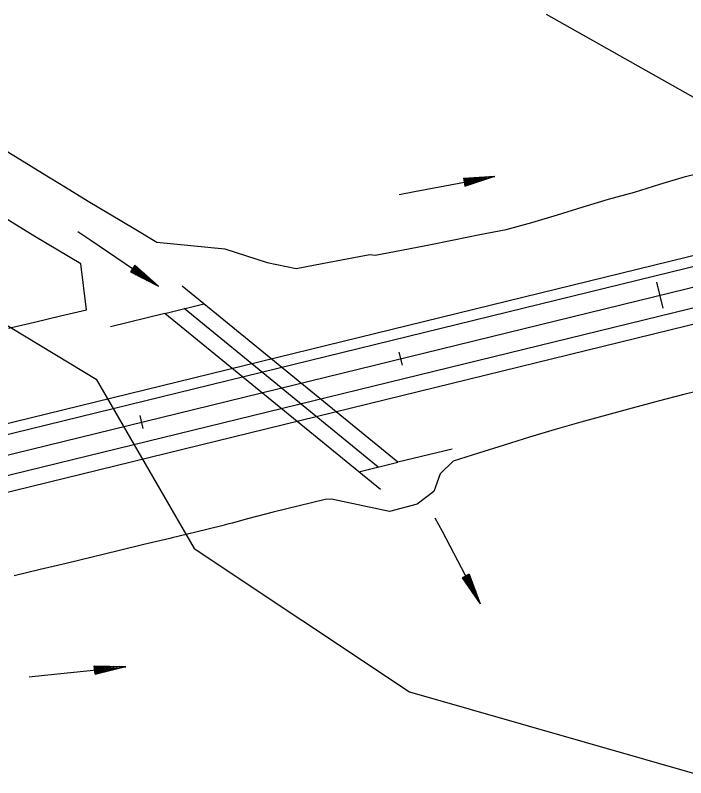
# Model space of a CAD drawing. Extents: x 1300404 to 1323571, y 234004 to 252077.
# Drawn here: x 1310274.1 to 1310525.4, y 240073.1 to 240359 of the extents above; entities that cross this region are included whole.
import ezdxf

# ---------------------------------------------------------------- set-up
doc = ezdxf.new("R2010")
doc.units = 0
for name, color, linetype in [('R_Box Culvert', 7, 'Continuous'), ('R_Const Limits', 7, 'Continuous'), ('R_Flooplain', 7, 'Continuous'), ('R_Flow Arrows', 7, 'Continuous'), ('R_Horz Alg Major Ticks', 7, 'Continuous'), ('R_Horz Alg Minor Ticks', 7, 'Continuous'), ('R_Lane Edge', 7, 'Continuous'), ('R_Proposed', 7, 'Continuous'), ('R_Shoulder', 7, 'Continuous')]:
    doc.layers.add(name, color=color, linetype=linetype)

msp = doc.modelspace()

# ---------------------------------------------------------------- linework, layer by layer
at = {"layer": 'R_Box Culvert'}
for p, q in [((1310344.73, 240250.8), (1310336.6, 240257.44)), ((1310330.14, 240247.22), (1310344.73, 240250.8)), ((1310417.46, 240191.39), (1310344.73, 240250.8)), ((1310410.17, 240189.6), (1310337.44, 240249.01)), ((1310330.14, 240247.22), (1310309.74, 240242.23)), ((1310402.87, 240187.81), (1310330.14, 240247.22)), ((1310437.86, 240196.38), (1310417.46, 240191.39)), ((1310402.87, 240187.81), (1310417.46, 240191.39)), ((1310411, 240181.17), (1310402.87, 240187.81))]:
    msp.add_line(p, q, dxfattribs=at)
at = {"layer": 'R_Const Limits'}
for points in [[(1310208.13, 240370.38), (1310208.13, 240370.38), (1310208.13, 240370.38), (1310208.13, 240370.38), (1310208.13, 240370.38), (1310208.13, 240370.38), (1310233, 240330.85), (1310233, 240330.85), (1310241.64, 240325.82), (1310250.22, 240320.68), (1310258.75, 240315.45), (1310267.27, 240310.23), (1310275.8, 240305), (1310284.33, 240299.77), (1310292.84, 240294.52), (1310301.4, 240289.36), (1310309.98, 240284.23), (1310318.58, 240279.12), (1310327.17, 240274), (1310327.17, 240274), (1310327.17, 240274), (1310327.17, 240274), (1310327.17, 240274)], [(1310300.76, 240248.51), (1310300.76, 240248.51), (1310298.62, 240265.83), (1310298.62, 240265.83), (1310290.04, 240270.96), (1310281.45, 240276.09), (1310272.91, 240281.29), (1310264.45, 240286.62), (1310255.96, 240291.91), (1310247.47, 240297.19), (1310238.98, 240302.48), (1310230.56, 240307.87), (1310222.22, 240313.4), (1310213.89, 240318.95), (1310205.42, 240324.26), (1310197.01, 240329.68), (1310197.01, 240329.68), (1310178.61, 240341.71), (1310178.61, 240341.71), (1310178.61, 240341.71)], [(1310327.17, 240274), (1310327.17, 240274), (1310327.17, 240274), (1310352.57, 240271.44), (1310352.57, 240271.44), (1310368.48, 240266.27), (1310379.32, 240264.05), (1310389.15, 240265.97), (1310398.98, 240267.86), (1310406.93, 240269.33), (1310408.99, 240269.02), (1310418.82, 240270.93), (1310428.64, 240272.86), (1310438.46, 240274.81), (1310448.28, 240276.77), (1310458.09, 240278.74), (1310467.77, 240281.25), (1310477.34, 240284.21), (1310486.92, 240287.14), (1310496.5, 240290.06), (1310506.16, 240292.63), (1310515.71, 240295.67), (1310525.3, 240298.57), (1310535.01, 240300.97)], [(1310327.17, 240274), (1310327.17, 240274), (1310327.17, 240274), (1310352.57, 240271.44), (1310352.57, 240271.44), (1310368.48, 240266.27), (1310379.32, 240264.05), (1310389.15, 240265.97), (1310398.98, 240267.86), (1310406.93, 240269.33), (1310408.99, 240269.02), (1310418.82, 240270.93), (1310428.64, 240272.86), (1310438.46, 240274.81), (1310448.28, 240276.77), (1310458.09, 240278.74), (1310467.77, 240281.25), (1310477.34, 240284.21), (1310486.92, 240287.14), (1310496.5, 240290.06), (1310506.16, 240292.63), (1310515.71, 240295.67), (1310525.3, 240298.57), (1310535.01, 240300.97)], [(1310271.55, 240241.69), (1310281.28, 240244), (1310291.01, 240246.3), (1310300.76, 240248.51), (1310300.76, 240248.51), (1310300.76, 240248.51), (1310300.76, 240248.51)], [(1310271.55, 240241.69), (1310281.28, 240244), (1310291.01, 240246.3), (1310300.76, 240248.51), (1310300.76, 240248.51), (1310300.76, 240248.51), (1310300.76, 240248.51)], [(1310534.44, 240219.17), (1310524.73, 240216.77), (1310515.03, 240214.35), (1310505.37, 240211.74), (1310495.73, 240209.07), (1310486.08, 240206.44), (1310476.45, 240203.74), (1310466.88, 240200.78), (1310457.31, 240197.81), (1310447.75, 240194.82), (1310438.18, 240191.84), (1310433.53, 240187.15), (1310433.34, 240187.09), (1310430.99, 240180.39), (1310424.76, 240175.65), (1310414.39, 240172.97), (1310392.58, 240177.58)], [(1310392.58, 240177.58), (1310390.21, 240177.5), (1310380.5, 240175.13), (1310370.79, 240172.72), (1310361.13, 240170.14), (1310355.33, 240168.6), (1310354.08, 240168.28)], [(1310354.08, 240168.28), (1310354.08, 240168.28), (1310354.08, 240168.28), (1310354.08, 240168.28), (1310354.08, 240168.28), (1310354.08, 240168.28), (1310354.08, 240168.28), (1310351.45, 240167.61), (1310341.74, 240165.25), (1310332.84, 240163.08), (1310332.02, 240162.88), (1310322.3, 240160.54), (1310312.58, 240158.17), (1310302.87, 240155.81), (1310293.14, 240153.48), (1310283.42, 240151.14), (1310273.69, 240148.81)]]:
    msp.add_lwpolyline(points, dxfattribs=at)
at = {"layer": 'R_Flooplain'}
for p, q in [((1310628.59, 240271.59), (1310473.27, 240359.27)), ((1310223.31, 240271.45), (1310304.35, 240222.6)), ((1310304.35, 240222.6), (1310341.11, 240159.05)), ((1310341.11, 240159.05), (1310421.91, 240105.38)), ((1310421.91, 240105.38), (1310534.02, 240073.11))]:
    msp.add_line(p, q, dxfattribs=at)
at = {"layer": 'R_Flow Arrows'}
for p, q in [((1310442.04, 240297.91), (1310453.87, 240298.69)), ((1310442.04, 240297.91), (1310442.63, 240294.93)), ((1310442.63, 240294.93), (1310453.87, 240298.69)), ((1310318.92, 240265.33), (1310317.21, 240262.81)), ((1310318.92, 240265.33), (1310327.79, 240257.47)), ((1310317.21, 240262.81), (1310327.79, 240257.47)), ((1310444.24, 240149.44), (1310441.55, 240148.02)), ((1310441.55, 240148.02), (1310448.37, 240138.34)), ((1310444.24, 240149.44), (1310448.37, 240138.34)), ((1310303.69, 240115.04), (1310315.54, 240114.86)), ((1310304.04, 240112.01), (1310303.69, 240115.04)), ((1310304.04, 240112.01), (1310315.54, 240114.86))]:
    msp.add_line(p, q, dxfattribs=at)
for points in [[(1310418.02, 240291.85), (1310423.69, 240292.92), (1310453.89, 240298.54)], [(1310442.1, 240297.61), (1310444.41, 240298.07)], [(1310442.16, 240297.31), (1310446.77, 240298.22)], [(1310442.22, 240297.02), (1310448.32, 240298.22), (1310449.14, 240298.38)], [(1310442.28, 240296.72), (1310448.38, 240297.92), (1310451.5, 240298.52)], [(1310442.4, 240296.12), (1310448.5, 240297.32), (1310451.62, 240297.93)], [(1310442.46, 240295.82), (1310448.56, 240297.02), (1310449.37, 240297.18)], [(1310442.51, 240295.52), (1310447.13, 240296.43)], [(1310442.57, 240295.23), (1310444.88, 240295.68)], [(1310297.58, 240277.95), (1310302.36, 240274.73), (1310327.78, 240257.47)], [(1310318.58, 240264.82), (1310322.47, 240262.18)], [(1310318.75, 240265.08), (1310320.69, 240263.76)], [(1310317.38, 240263.06), (1310319.33, 240261.74)], [(1310317.55, 240263.31), (1310321.44, 240260.67)], [(1310317.72, 240263.57), (1310322.87, 240260.07), (1310323.55, 240259.61)], [(1310317.89, 240263.82), (1310323.04, 240260.33), (1310325.66, 240258.53)], [(1310318.24, 240264.32), (1310323.38, 240260.83), (1310326.01, 240259.03)], [(1310318.41, 240264.57), (1310323.55, 240261.08), (1310324.24, 240260.61)], [(1310431.35, 240170.61), (1310434.05, 240165.52), (1310448.37, 240138.34)], [(1310441.82, 240148.16), (1310442.92, 240146.08)], [(1310442.09, 240148.31), (1310444.28, 240144.15)], [(1310442.36, 240148.45), (1310445.26, 240142.95), (1310445.64, 240142.21)], [(1310442.63, 240148.59), (1310445.53, 240143.09), (1310447, 240140.27)], [(1310443.17, 240148.87), (1310446.07, 240143.37), (1310447.54, 240140.55)], [(1310443.44, 240149.01), (1310446.33, 240143.51), (1310446.72, 240142.77)], [(1310443.71, 240149.16), (1310445.9, 240145)], [(1310443.97, 240149.3), (1310445.07, 240147.22)], [(1310279.26, 240110.97), (1310284.99, 240111.54), (1310315.55, 240114.7)], [(1310303.73, 240114.73), (1310306.06, 240115)], [(1310303.76, 240114.43), (1310308.43, 240114.96)], [(1310303.8, 240114.13), (1310309.97, 240114.83), (1310310.8, 240114.93)], [(1310303.83, 240113.83), (1310310.01, 240114.53), (1310313.17, 240114.9)], [(1310303.9, 240113.22), (1310310.08, 240113.93), (1310313.24, 240114.3)], [(1310303.93, 240112.92), (1310310.11, 240113.62), (1310310.94, 240113.72)], [(1310303.97, 240112.62), (1310308.64, 240113.15)], [(1310304, 240112.32), (1310306.34, 240112.58)]]:
    msp.add_lwpolyline(points, dxfattribs=at)
at = {"layer": 'R_Horz Alg Major Ticks'}
msp.add_lwpolyline([(1310514.43, 240258.88), (1310516.8, 240249.17)], dxfattribs=at)
msp.add_lwpolyline([(1310514.43, 240258.88), (1310516.8, 240249.17)], dxfattribs=at)
at = {"layer": 'R_Horz Alg Minor Ticks'}
for points in [[(1310417.89, 240232.67), (1310419.08, 240227.82)], [(1310417.89, 240232.67), (1310419.08, 240227.82)], [(1310320.76, 240208.89), (1310321.95, 240204.04)], [(1310320.76, 240208.89), (1310321.95, 240204.04)]]:
    msp.add_lwpolyline(points, dxfattribs=at)
at = {"layer": 'R_Lane Edge'}
for p, q in [((1310159.85, 240174.65), (1310897.07, 240355.12)), ((1310163.42, 240160.08), (1310900.63, 240340.55))]:
    msp.add_line(p, q, dxfattribs=at)
at = {"layer": 'R_Proposed'}
msp.add_line((1310161.63, 240167.37), (1310898.85, 240347.84), dxfattribs=at)
msp.add_line((1310161.63, 240167.37), (1310898.85, 240347.84), dxfattribs=at)
msp.add_line((1310161.63, 240167.37), (1310898.85, 240347.84), dxfattribs=at)
msp.add_line((1310161.63, 240167.37), (1310898.85, 240347.84), dxfattribs=at)
at = {"layer": 'R_Shoulder'}
for p, q in [((1310158.9, 240178.54), (1310896.12, 240359.01)), ((1310164.84, 240154.25), (1310902.06, 240334.73))]:
    msp.add_line(p, q, dxfattribs=at)

doc.saveas('drawing.dxf')
